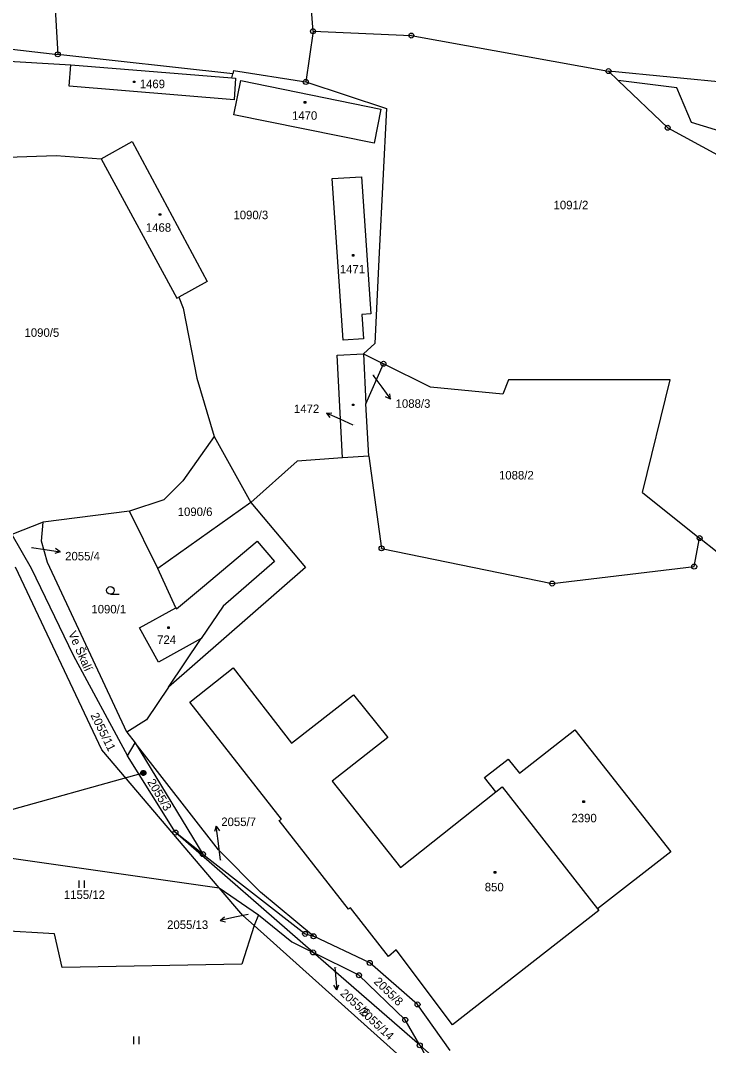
# Model space of a CAD drawing. Extents: x -795483 to -789093, y -1112258 to -1108741.
# Drawn here: x -792862.9 to -792725.2, y -1109355.1 to -1109150.1 of the extents above; entities that cross this region are included whole.
import ezdxf

# ---------------------------------------------------------------- set-up
doc = ezdxf.new("R2010")
doc.units = 0
for name, color, linetype in [('Komunikace', 7, 'Continuous'), ('Vrstva 1', 7, 'Continuous'), ('Vrstva 12', 7, 'Continuous'), ('Vrstva 14', 7, 'Continuous'), ('Vrstva 15', 7, 'Continuous'), ('Vrstva 16', 7, 'Continuous'), ('Vrstva 2', 7, 'Continuous'), ('Vrstva 23', 7, 'Continuous'), ('Vrstva 25', 7, 'Continuous'), ('Vrstva 26', 7, 'Continuous'), ('Vrstva 28', 7, 'Continuous'), ('Vrstva 38', 7, 'Continuous')]:
    doc.layers.add(name, color=color, linetype=linetype)

msp = doc.modelspace()

# ---------------------------------------------------------------- linework, layer by layer
at = {"layer": 'Komunikace'}
for p, q in [((-792792.4, -1109221.08), (-792790.61, -1109223.48)), ((-792796.33, -1109231.04), (-792798.93, -1109229.87)), ((-792860.65, -1109255.54), (-792857.91, -1109255.95)), ((-792822.83, -1109318.06), (-792823.32, -1109314.2)), ((-792817.29, -1109328.87), (-792820, -1109329.46)), ((-792799.97, -1109339.43), (-792799.85, -1109341))]:
    msp.add_line(p, q, dxfattribs=at)
at = {"layer": 'Vrstva 1'}
for p, q in [((-792861.07, -1109055.36), (-792855.42, -1109156.92)), ((-792804.35, -1109152.3), (-792807.63, -1109105.58)), ((-792902.3, -1109151.7), (-792855.42, -1109156.92)), ((-792804.35, -1109152.3), (-792805.79, -1109162.44)), ((-792804.35, -1109152.3), (-792784.68, -1109153.15)), ((-792784.68, -1109153.15), (-792745.24, -1109160.28)), ((-792871.58, -1109157.92), (-792852.82, -1109159.02)), ((-792820.41, -1109160.82), (-792855.42, -1109156.92)), ((-792853.11, -1109163.31), (-792852.82, -1109159.02)), ((-792852.82, -1109159.02), (-792820.62, -1109161.64)), ((-792820.62, -1109161.64), (-792820.41, -1109160.82)), ((-792820.24, -1109160.18), (-792820.41, -1109160.82)), ((-792820.24, -1109160.18), (-792805.79, -1109162.44)), ((-792745.24, -1109160.28), (-792743.29, -1109162.14)), ((-792701.38, -1109164.55), (-792745.24, -1109160.28)), ((-792820.62, -1109161.64), (-792819.83, -1109161.7)), ((-792820.16, -1109169), (-792818.8, -1109162.15)), ((-792819.83, -1109161.7), (-792820.12, -1109165.99)), ((-792818.8, -1109162.15), (-792790.75, -1109167.9)), ((-792805.79, -1109162.44), (-792789.67, -1109167.76)), ((-792743.29, -1109162.14), (-792733.39, -1109171.6)), ((-792731.59, -1109163.58), (-792743.29, -1109162.14)), ((-792820.12, -1109165.99), (-792853.11, -1109163.31)), ((-792728.64, -1109170.52), (-792731.59, -1109163.58)), ((-792792.1, -1109174.7), (-792820.16, -1109169)), ((-792790.75, -1109167.9), (-792792.1, -1109174.7)), ((-792789.67, -1109167.76), (-792791.1, -1109196.56)), ((-792698.12, -1109179.88), (-792728.64, -1109170.52)), ((-792733.39, -1109171.6), (-792723.45, -1109177.02)), ((-792846.72, -1109177.79), (-792840.54, -1109174.36)), ((-792840.54, -1109174.36), (-792825.54, -1109202.34)), ((-792882.02, -1109178.15), (-792855.74, -1109177.11)), ((-792855.74, -1109177.11), (-792846.72, -1109177.79)), ((-792846.72, -1109177.79), (-792831.61, -1109205.7)), ((-792800.54, -1109181.77), (-792794.65, -1109181.39)), ((-792794.65, -1109181.39), (-792792.76, -1109208.79)), ((-792798.32, -1109214.04), (-792800.54, -1109181.77)), ((-792791.1, -1109196.56), (-792792, -1109214.7)), ((-792825.54, -1109202.34), (-792831.22, -1109205.48)), ((-792831.61, -1109205.7), (-792831.22, -1109205.48)), ((-792831.22, -1109205.48), (-792830.33, -1109207.7)), ((-792830.33, -1109207.7), (-792827.61, -1109221.66)), ((-792792.76, -1109208.79), (-792794.56, -1109208.91)), ((-792794.56, -1109208.91), (-792794.22, -1109213.8)), ((-792794.22, -1109213.8), (-792798.32, -1109214.04)), ((-792792, -1109214.7), (-792794.27, -1109216.81)), ((-792799.5, -1109217.05), (-792794.27, -1109216.81)), ((-792798.43, -1109237.62), (-792799.5, -1109217.05)), ((-792794.27, -1109216.81), (-792793.75, -1109226.77)), ((-792794.27, -1109216.81), (-792790.25, -1109218.79)), ((-792793.75, -1109226.77), (-792790.25, -1109218.79)), ((-792780.83, -1109223.43), (-792790.25, -1109218.79)), ((-792827.61, -1109221.66), (-792824.13, -1109233.3)), ((-792765.26, -1109221.99), (-792766.35, -1109224.83)), ((-792732.86, -1109221.98), (-792765.26, -1109221.99)), ((-792738.41, -1109244.5), (-792732.86, -1109221.98)), ((-792766.35, -1109224.83), (-792780.83, -1109223.43)), ((-792793.21, -1109237.25), (-792793.75, -1109226.77)), ((-792824.13, -1109233.3), (-792830.38, -1109242.16)), ((-792824.13, -1109233.3), (-792816.82, -1109246.52)), ((-792807.51, -1109238.25), (-792816.82, -1109246.52)), ((-792798.43, -1109237.62), (-792807.51, -1109238.25)), ((-792793.21, -1109237.25), (-792798.43, -1109237.62)), ((-792793.21, -1109237.25), (-792790.62, -1109255.69)), ((-792830.38, -1109242.16), (-792834.22, -1109246.02)), ((-792738.41, -1109244.5), (-792726.99, -1109253.65)), ((-792834.22, -1109246.02), (-792841.07, -1109248.26)), ((-792816.82, -1109246.52), (-792835.37, -1109259.74)), ((-792816.82, -1109246.52), (-792805.82, -1109259.51)), ((-792841.07, -1109248.26), (-792858.36, -1109250.45)), ((-792835.37, -1109259.74), (-792841.07, -1109248.26)), ((-792858.36, -1109250.45), (-792864.6, -1109252.89)), ((-792858.69, -1109254.27), (-792858.36, -1109250.45)), ((-792864.6, -1109252.89), (-792860.74, -1109259.66)), ((-792857.44, -1109258.49), (-792858.69, -1109254.27)), ((-792728.09, -1109259.34), (-792726.99, -1109253.65)), ((-792723.47, -1109256.48), (-792726.99, -1109253.65)), ((-792790.62, -1109255.69), (-792756.51, -1109262.72)), ((-792841.6, -1109292.45), (-792857.44, -1109258.49)), ((-792846.57, -1109295.99), (-792863.85, -1109259.46)), ((-792860.74, -1109259.66), (-792852.31, -1109277.04)), ((-792831.79, -1109267.59), (-792835.37, -1109259.74)), ((-792805.82, -1109259.51), (-792833.26, -1109283.46)), ((-792756.51, -1109262.72), (-792728.09, -1109259.34)), ((-792839.08, -1109271.61), (-792831.79, -1109267.59)), ((-792835.26, -1109278.44), (-792839.08, -1109271.61)), ((-792826.7, -1109273.73), (-792835.26, -1109278.44)), ((-792833.26, -1109283.46), (-792826.7, -1109273.73)), ((-792852.31, -1109277.04), (-792841.46, -1109297.17)), ((-792828.99, -1109286.42), (-792820.32, -1109279.6)), ((-792820.32, -1109279.6), (-792808.62, -1109294.62)), ((-792833.26, -1109283.46), (-792837.64, -1109289.95)), ((-792808.62, -1109294.62), (-792796.24, -1109284.97)), ((-792796.24, -1109284.97), (-792789.39, -1109293.54)), ((-792810.62, -1109309.81), (-792828.99, -1109286.42)), ((-792837.64, -1109289.95), (-792841.6, -1109292.45)), ((-792763.03, -1109300.65), (-792751.96, -1109291.99)), ((-792751.96, -1109291.99), (-792732.76, -1109316.4)), ((-792841.6, -1109292.45), (-792839.93, -1109294.58)), ((-792789.39, -1109293.54), (-792800.52, -1109302.27)), ((-792823.13, -1109323.55), (-792846.57, -1109295.99)), ((-792841.46, -1109297.17), (-792839.93, -1109294.58)), ((-792839.93, -1109294.58), (-792826.37, -1109316.83)), ((-792823.25, -1109315.94), (-792839.93, -1109294.58)), ((-792831.88, -1109312.53), (-792841.46, -1109297.17)), ((-792770.07, -1109301.49), (-792765.33, -1109297.81)), ((-792765.33, -1109297.81), (-792763.03, -1109300.65)), ((-792800.52, -1109302.27), (-792786.86, -1109319.51)), ((-792767.78, -1109304.38), (-792770.07, -1109301.49)), ((-792786.86, -1109319.51), (-792767.78, -1109304.38)), ((-792767.78, -1109304.38), (-792766.52, -1109303.38)), ((-792766.52, -1109303.38), (-792747.44, -1109327.79)), ((-792811.15, -1109310.1), (-792810.62, -1109309.81)), ((-792797.24, -1109327.83), (-792811.15, -1109310.1)), ((-792906.47, -1109311.69), (-792823.13, -1109323.55)), ((-792826.37, -1109316.83), (-792831.88, -1109312.53)), ((-792804.34, -1109336.49), (-792831.88, -1109312.53)), ((-792823.25, -1109315.94), (-792814.85, -1109324.42)), ((-792732.76, -1109316.4), (-792747.44, -1109327.79)), ((-792826.37, -1109316.83), (-792805.93, -1109332.77)), ((-792818.39, -1109329.12), (-792823.13, -1109323.55)), ((-792823.13, -1109323.55), (-792815.25, -1109328.98)), ((-792804.25, -1109333.26), (-792814.85, -1109324.42)), ((-792815.25, -1109328.98), (-792816.14, -1109331.13)), ((-792815.25, -1109328.98), (-792808.57, -1109334.4)), ((-792796.86, -1109327.57), (-792797.24, -1109327.83)), ((-792789.23, -1109337.31), (-792796.86, -1109327.57)), ((-792747.18, -1109328.12), (-792776.47, -1109350.97)), ((-792747.44, -1109327.79), (-792747.18, -1109328.12)), ((-792856.04, -1109332.76), (-792903.57, -1109330.14)), ((-792818.39, -1109329.12), (-792816.14, -1109331.13)), ((-792854.54, -1109339.48), (-792856.04, -1109332.76)), ((-792816.14, -1109331.13), (-792818.61, -1109338.85)), ((-792816.14, -1109331.13), (-792784.39, -1109359.58)), ((-792805.93, -1109332.77), (-792804.25, -1109333.26)), ((-792808.57, -1109334.4), (-792804.34, -1109336.49)), ((-792793, -1109338.58), (-792804.25, -1109333.26)), ((-792795.15, -1109341.05), (-792804.34, -1109336.49)), ((-792782.99, -1109355.06), (-792804.34, -1109336.49)), ((-792787.69, -1109335.96), (-792789.23, -1109337.31)), ((-792776.47, -1109350.97), (-792787.69, -1109335.96)), ((-792818.61, -1109338.85), (-792854.54, -1109339.48)), ((-792783.44, -1109346.89), (-792793, -1109338.58)), ((-792785.89, -1109349.97), (-792795.15, -1109341.05)), ((-792776.92, -1109356.08), (-792783.44, -1109346.89)), ((-792782.99, -1109355.06), (-792785.89, -1109349.97)), ((-792774.16, -1109362.75), (-792782.99, -1109355.06)), ((-792782.99, -1109355.06), (-792781.28, -1109358.08))]:
    msp.add_line(p, q, dxfattribs=at)
at = {"layer": 'Vrstva 12'}
msp.add_line((-792907.11, -1109319.73), (-792838.31, -1109300.6), dxfattribs=at)
at = {"layer": 'Vrstva 16'}
for p, q in [((-792790.61, -1109223.48), (-792788.82, -1109225.89)), ((-792788.82, -1109225.89), (-792789.82, -1109225.38)), ((-792788.82, -1109225.89), (-792789.01, -1109224.78)), ((-792801.67, -1109228.64), (-792800.55, -1109228.59)), ((-792798.93, -1109229.87), (-792801.67, -1109228.64)), ((-792801.67, -1109228.64), (-792800.96, -1109229.51)), ((-792857.91, -1109255.95), (-792854.94, -1109256.4)), ((-792854.94, -1109256.4), (-792856.01, -1109256.74)), ((-792854.94, -1109256.4), (-792855.86, -1109255.75)), ((-792823.7, -1109311.22), (-792824.07, -1109312.28)), ((-792823.32, -1109314.2), (-792823.7, -1109311.22)), ((-792823.7, -1109311.22), (-792823.08, -1109312.15)), ((-792822.93, -1109330.1), (-792822.06, -1109329.4)), ((-792820, -1109329.46), (-792822.93, -1109330.1)), ((-792822.93, -1109330.1), (-792821.85, -1109330.37)), ((-792799.85, -1109341), (-792799.61, -1109343.99)), ((-792799.61, -1109343.99), (-792800.19, -1109343.03)), ((-792799.61, -1109343.99), (-792799.19, -1109342.95))]:
    msp.add_line(p, q, dxfattribs=at)
at = {"layer": 'Vrstva 2'}
for p, q in [((-792826.46, -1109263.45), (-792815.49, -1109254.28)), ((-792815.49, -1109254.28), (-792812.06, -1109258.32)), ((-792812.06, -1109258.32), (-792822.33, -1109267.27)), ((-792831.67, -1109267.8), (-792826.46, -1109263.45)), ((-792822.33, -1109267.27), (-792826.7, -1109273.73)), ((-792831.79, -1109267.59), (-792831.67, -1109267.8))]:
    msp.add_line(p, q, dxfattribs=at)
at = {"layer": 'Vrstva 23'}
for p, q in [((-792844.89, -1109264.84), (-792843.14, -1109264.84)), ((-792851.12, -1109323.6), (-792851.12, -1109322.1)), ((-792850.12, -1109322.1), (-792850.12, -1109323.6)), ((-792840.17, -1109354.8), (-792840.17, -1109353.3)), ((-792839.17, -1109353.3), (-792839.17, -1109354.8))]:
    msp.add_line(p, q, dxfattribs=at)
msp.add_circle((-792844.89, -1109264.09), 0.75, dxfattribs=at)
at = {"layer": 'Vrstva 25'}
for p, q in [((-792840.27, -1109162.26), (-792839.97, -1109162.26)), ((-792840.27, -1109162.56), (-792840.27, -1109162.26)), ((-792839.97, -1109162.56), (-792840.27, -1109162.56)), ((-792839.97, -1109162.26), (-792839.97, -1109162.56)), ((-792806.09, -1109166.35), (-792805.79, -1109166.35)), ((-792806.09, -1109166.65), (-792806.09, -1109166.35)), ((-792805.79, -1109166.65), (-792806.09, -1109166.65)), ((-792805.79, -1109166.35), (-792805.79, -1109166.65)), ((-792835.12, -1109188.78), (-792834.82, -1109188.78)), ((-792835.12, -1109189.08), (-792835.12, -1109188.78)), ((-792834.82, -1109189.08), (-792835.12, -1109189.08)), ((-792834.82, -1109188.78), (-792834.82, -1109189.08)), ((-792796.47, -1109196.95), (-792796.17, -1109196.95)), ((-792796.47, -1109197.25), (-792796.47, -1109196.95)), ((-792796.17, -1109197.25), (-792796.47, -1109197.25)), ((-792796.17, -1109196.95), (-792796.17, -1109197.25)), ((-792796.45, -1109226.84), (-792796.15, -1109226.84)), ((-792796.45, -1109227.14), (-792796.45, -1109226.84)), ((-792796.15, -1109227.14), (-792796.45, -1109227.14)), ((-792796.15, -1109226.84), (-792796.15, -1109227.14)), ((-792833.42, -1109271.39), (-792833.12, -1109271.39)), ((-792833.42, -1109271.69), (-792833.42, -1109271.39)), ((-792833.12, -1109271.39), (-792833.12, -1109271.69)), ((-792833.12, -1109271.69), (-792833.42, -1109271.69)), ((-792750.36, -1109306.19), (-792750.06, -1109306.19)), ((-792750.36, -1109306.49), (-792750.36, -1109306.19)), ((-792750.06, -1109306.19), (-792750.06, -1109306.49)), ((-792750.06, -1109306.49), (-792750.36, -1109306.49)), ((-792768.1, -1109320.33), (-792767.8, -1109320.33)), ((-792768.1, -1109320.63), (-792768.1, -1109320.33)), ((-792767.8, -1109320.63), (-792768.1, -1109320.63)), ((-792767.8, -1109320.33), (-792767.8, -1109320.63))]:
    msp.add_line(p, q, dxfattribs=at)
at = {"layer": 'Vrstva 26'}
for p, q in [((-792838.81, -1109300.5), (-792838.71, -1109300.3)), ((-792838.71, -1109300.3), (-792838.61, -1109300.2)), ((-792838.61, -1109300.2), (-792838.41, -1109300.1)), ((-792838.41, -1109300.1), (-792838.21, -1109300.1)), ((-792838.41, -1109300.9), (-792838.41, -1109300.3)), ((-792838.41, -1109300.3), (-792838.21, -1109300.3)), ((-792838.21, -1109300.1), (-792838.01, -1109300.2)), ((-792838.21, -1109300.3), (-792838.21, -1109300.9)), ((-792838.01, -1109300.2), (-792837.91, -1109300.3)), ((-792837.91, -1109300.3), (-792837.81, -1109300.5)), ((-792838.81, -1109300.7), (-792838.81, -1109300.5)), ((-792838.71, -1109300.9), (-792838.81, -1109300.7)), ((-792838.61, -1109301), (-792838.71, -1109300.9)), ((-792838.61, -1109300.4), (-792838.61, -1109300.8)), ((-792838.61, -1109300.8), (-792838.41, -1109300.9)), ((-792838.41, -1109301.1), (-792838.61, -1109301)), ((-792838.21, -1109301.1), (-792838.41, -1109301.1)), ((-792838.21, -1109300.9), (-792838.01, -1109300.8)), ((-792838.01, -1109301), (-792838.21, -1109301.1)), ((-792838.01, -1109300.8), (-792838.01, -1109300.4)), ((-792837.91, -1109300.9), (-792838.01, -1109301)), ((-792837.81, -1109300.7), (-792837.91, -1109300.9)), ((-792837.81, -1109300.5), (-792837.81, -1109300.7))]:
    msp.add_line(p, q, dxfattribs=at)
at = {"layer": 'Vrstva 28'}
for centre, radius in [((-792804.35, -1109152.3), 0.5), ((-792804.35, -1109152.3), 0.01), ((-792784.68, -1109153.15), 0.5), ((-792784.68, -1109153.15), 0.01), ((-792855.42, -1109156.92), 0.5), ((-792855.42, -1109156.92), 0.01), ((-792745.24, -1109160.28), 0.5), ((-792745.24, -1109160.28), 0.01), ((-792805.79, -1109162.44), 0.5), ((-792805.79, -1109162.44), 0.01), ((-792733.39, -1109171.6), 0.5), ((-792733.39, -1109171.6), 0.01), ((-792790.25, -1109218.79), 0.5), ((-792790.25, -1109218.79), 0.01), ((-792726.99, -1109253.65), 0.5), ((-792790.62, -1109255.69), 0.5), ((-792726.99, -1109253.65), 0.01), ((-792790.62, -1109255.69), 0.01), ((-792728.09, -1109259.34), 0.5), ((-792728.09, -1109259.34), 0.01), ((-792756.51, -1109262.72), 0.5), ((-792756.51, -1109262.72), 0.01), ((-792831.88, -1109312.53), 0.5), ((-792831.88, -1109312.53), 0.01), ((-792826.37, -1109316.83), 0.5), ((-792826.37, -1109316.83), 0.01), ((-792805.93, -1109332.77), 0.5), ((-792805.93, -1109332.77), 0.01), ((-792804.25, -1109333.26), 0.5), ((-792804.25, -1109333.26), 0.01), ((-792804.34, -1109336.49), 0.5), ((-792804.34, -1109336.49), 0.01), ((-792793, -1109338.58), 0.5), ((-792793, -1109338.58), 0.01), ((-792795.15, -1109341.05), 0.5), ((-792795.15, -1109341.05), 0.01), ((-792783.44, -1109346.89), 0.5), ((-792783.44, -1109346.89), 0.01), ((-792785.89, -1109349.97), 0.5), ((-792785.89, -1109349.97), 0.01), ((-792782.99, -1109355.06), 0.5), ((-792782.99, -1109355.06), 0.01)]:
    msp.add_circle(centre, radius, dxfattribs=at)

# ---------------------------------------------------------------- texts
at = {"layer": 'Vrstva 14'}
for s, height, p in [('1091/2', 1.7, (-792756.22, -1109187.89)), ('1090/3', 1.7, (-792820.27, -1109189.88)), ('1090/5', 1.7, (-792862.07, -1109213.4)), ('1088/3', 0.1, (-792792.4, -1109221.08)), ('1088/2', 1.7, (-792767.14, -1109241.92)), ('1090/6', 1.7, (-792831.42, -1109249.23)), ('2055/4', 0.1, (-792860.65, -1109255.54)), ('1090/1', 1.7, (-792848.69, -1109268.7)), ('2055/7', 0.1, (-792822.83, -1109318.06)), ('1155/12', 1.7, (-792854.19, -1109325.8)), ('2055/13', 0.1, (-792817.29, -1109328.87))]:
    msp.add_text(s, height=height, dxfattribs=at).set_placement(p)
for s, height, rotation, p in [('2055/11', 1.7, 296.191, (-792848.9, -1109289.06)), ('2055/3', 1.7, 301.0906, (-792837.56, -1109302.42)), ('2055/6', 0.1, 321.242, (-792799.97, -1109339.43)), ('2055/8', 1.7, 315.8154, (-792792.3, -1109342.47)), ('2055/14', 1.7, 317.3056, (-792795.18, -1109348.58))]:
    msp.add_text(s, height=height, rotation=rotation, dxfattribs=at).set_placement(p)
at = {"layer": 'Vrstva 15'}
for s, height, p in [('1469', 1.7, (-792839.01, -1109163.68)), ('1470', 1.7, (-792808.55, -1109170)), ('1468', 1.7, (-792837.79, -1109192.39)), ('1471', 1.7, (-792798.99, -1109200.72)), ('1472', 0.1, (-792796.33, -1109231.04)), ('724', 1.7, (-792835.54, -1109274.81)), ('2390', 1.7, (-792752.64, -1109310.47)), ('850', 1.7, (-792769.99, -1109324.27))]:
    msp.add_text(s, height=height, dxfattribs=at).set_placement(p)
at = {"layer": 'Vrstva 16'}
for s, p in [('1088/3', (-792787.82, -1109227.59)), ('1472', (-792808.16, -1109228.64)), ('2055/4', (-792853.94, -1109258.1)), ('2055/7', (-792822.7, -1109311.22)), ('2055/13', (-792833.54, -1109331.8))]:
    msp.add_text(s, height=1.7, dxfattribs=at).set_placement(p)
msp.add_text('2055/6', height=1.7, rotation=317.8098, dxfattribs=at).set_placement((-792799.03, -1109344.87))
at = {"layer": 'Vrstva 38'}
msp.add_text('Ve Škalí', height=1.7, rotation=293.746, dxfattribs=at).set_placement((-792853.36, -1109272.7))

doc.saveas('drawing.dxf')
